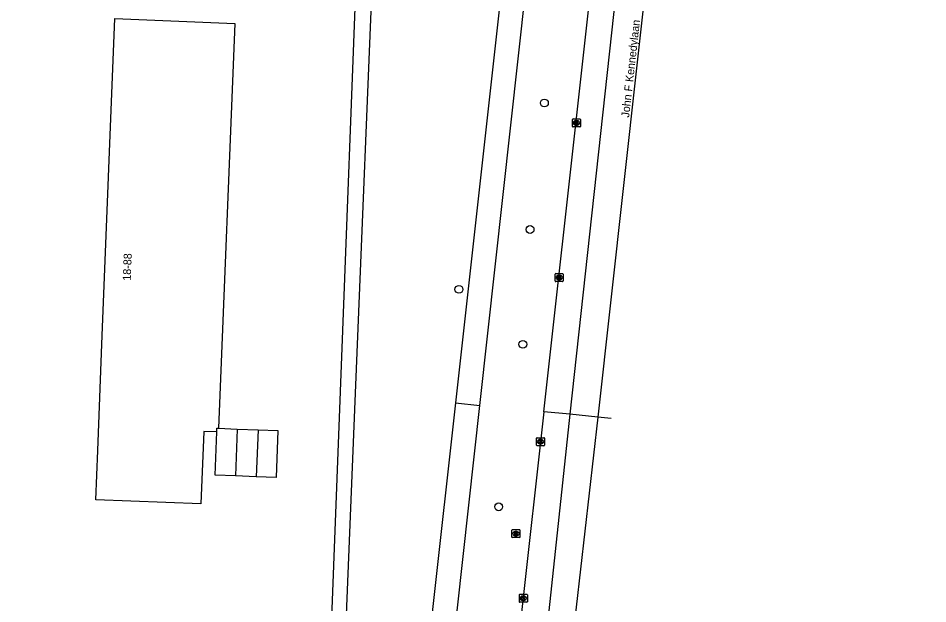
# Model space of a CAD drawing. Extents: x 161355 to 162026, y 386504 to 387459.
# Drawn here: x 161909.6 to 162023.2, y 387026.1 to 387099.3 of the extents above; entities that cross this region are included whole.
import ezdxf

# ---------------------------------------------------------------- set-up
doc = ezdxf.new("R2010")
doc.units = 0
for name, color, linetype in [('IMGEO_Boom', 7, 'Continuous'), ('IMGEO_Fietspad_gesloten', 7, 'Continuous'), ('IMGEO_Kolk', 7, 'Continuous'), ('IMGEO_Openbare_ruimte_label', 7, 'Continuous'), ('IMGEO_Pand', 7, 'Continuous'), ('IMGEO_Pand_nummerreeks', 7, 'Continuous'), ('IMGEO_Rijbaan_regionaal_gesloten', 7, 'Continuous'), ('IMGEO_Rioolput', 7, 'Continuous'), ('IMGEO_Voetpad_halfverhard', 7, 'Continuous')]:
    doc.layers.add(name, color=color, linetype=linetype)

msp = doc.modelspace()

# ---------------------------------------------------------------- linework, layer by layer
at = {"layer": 'IMGEO_Boom'}
for centre in [(161975.31, 387088.68), (161973.52, 387072.88), (161964.63, 387065.4), (161972.62, 387058.54), (161969.6, 387038.25)]:
    msp.add_circle(centre, 0.489, dxfattribs=at)
at = {"layer": 'IMGEO_Fietspad_gesloten'}
for points in [[(161967.26, 387050.92), (161973.03, 387103.25), (161980.02, 387164.98)], [(161976.2, 387159.18), (161975.7, 387154.63), (161964.19, 387051.22)], [(161964.19, 387051.22), (161958.49, 387000), (161935.66, 386796.64), (161932.95, 386772.44), (161930.2, 386750), (161930.04, 386748.73), (161927.7, 386738.29), (161921.99, 386717.64), (161913.78, 386689.39)], [(161964.19, 387051.22), (161967.26, 387050.92)], [(161909.58, 386666.42), (161913.47, 386677.41), (161920.09, 386699.56), (161931.11, 386738.49), (161933.02, 386747.21), (161933.45, 386750), (161936.82, 386778.78), (161938.8, 386796.29), (161960.38, 386987.71), (161961.64, 387000), (161967.26, 387050.92)]]:
    msp.add_lwpolyline(points, dxfattribs=at)
at = {"layer": 'IMGEO_Kolk'}
for p, q in [((161978.81, 387085.76), (161978.81, 387086.61)), ((161978.89, 387086.69), (161979.74, 387086.69)), ((161979.3, 387086.47), (161979.33, 387086.47)), ((161979.82, 387086.61), (161979.82, 387085.76)), ((161979.74, 387085.69), (161978.89, 387085.69)), ((161979.32, 387085.91), (161979.3, 387085.91)), ((161976.66, 387066.45), (161976.66, 387067.3)), ((161976.73, 387067.38), (161977.58, 387067.38)), ((161977.14, 387067.16), (161977.17, 387067.16)), ((161977.66, 387067.3), (161977.66, 387066.45)), ((161977.58, 387066.38), (161976.73, 387066.38)), ((161977.17, 387066.6), (161977.14, 387066.6)), ((161974.32, 387045.95), (161974.32, 387046.81)), ((161974.4, 387046.88), (161975.25, 387046.88)), ((161974.81, 387046.66), (161974.83, 387046.66)), ((161975.32, 387046.81), (161975.32, 387045.95)), ((161975.25, 387045.88), (161974.4, 387045.88)), ((161974.83, 387046.1), (161974.81, 387046.1)), ((161972.18, 387026.4), (161972.18, 387027.25)), ((161972.25, 387027.33), (161973.1, 387027.33)), ((161973.18, 387027.25), (161973.18, 387026.4)), ((161973.1, 387026.33), (161972.25, 387026.33)), ((161972.69, 387026.55), (161972.66, 387026.55)), ((161972.67, 387027.11), (161972.69, 387027.11))]:
    msp.add_line(p, q, dxfattribs=at)
for points in [[(161978.81, 387085.76), (161978.81, 387086.61)], [(161978.89, 387086.69), (161979.74, 387086.69)], [(161979.13, 387086.39), (161979.26, 387086.39), (161979.26, 387086.24), (161979.39, 387086.39), (161979.55, 387086.39), (161979.41, 387086.24), (161979.56, 387085.99), (161979.41, 387085.99), (161979.32, 387086.15), (161979.26, 387086.09), (161979.26, 387085.99), (161979.13, 387085.99), (161979.13, 387086.39)], [(161979.82, 387086.61), (161979.82, 387085.76)], [(161979.74, 387085.69), (161978.89, 387085.69)], [(161976.66, 387066.45), (161976.66, 387067.3)], [(161976.73, 387067.38), (161977.58, 387067.38)], [(161976.98, 387067.08), (161977.1, 387067.08), (161977.1, 387066.93), (161977.23, 387067.08), (161977.39, 387067.08), (161977.25, 387066.93), (161977.4, 387066.68), (161977.25, 387066.68), (161977.16, 387066.84), (161977.1, 387066.78), (161977.1, 387066.68), (161976.98, 387066.68), (161976.98, 387067.08)], [(161977.66, 387067.3), (161977.66, 387066.45)], [(161977.58, 387066.38), (161976.73, 387066.38)], [(161974.32, 387045.95), (161974.32, 387046.81)], [(161974.4, 387046.88), (161975.25, 387046.88)], [(161974.64, 387046.58), (161974.77, 387046.58), (161974.77, 387046.43), (161974.89, 387046.58), (161975.06, 387046.58), (161974.91, 387046.43), (161975.07, 387046.18), (161974.91, 387046.18), (161974.83, 387046.34), (161974.77, 387046.28), (161974.77, 387046.18), (161974.64, 387046.18), (161974.64, 387046.58)], [(161975.32, 387046.81), (161975.32, 387045.95)], [(161975.25, 387045.88), (161974.4, 387045.88)], [(161972.18, 387026.4), (161972.18, 387027.25)], [(161972.25, 387027.33), (161973.1, 387027.33)], [(161973.18, 387027.25), (161973.18, 387026.4)], [(161973.1, 387026.33), (161972.25, 387026.33)], [(161972.5, 387027.03), (161972.62, 387027.03), (161972.62, 387026.88), (161972.75, 387027.03), (161972.92, 387027.03), (161972.77, 387026.88), (161972.92, 387026.63), (161972.77, 387026.63), (161972.69, 387026.79), (161972.62, 387026.72), (161972.62, 387026.63), (161972.5, 387026.63), (161972.5, 387027.03)]]:
    msp.add_lwpolyline(points, dxfattribs=at)
for centre, start, end in [((161978.89, 387086.61), 91.552, 178.448), ((161978.89, 387086.61), 91.552, 178.448), ((161979.74, 387086.61), 1.552, 88.448), ((161979.74, 387086.61), 1.552, 88.448), ((161978.89, 387085.76), 181.552, 268.448), ((161978.89, 387085.76), 181.552, 268.448), ((161979.74, 387085.76), 271.552, 358.448), ((161979.74, 387085.76), 271.552, 358.448), ((161976.73, 387067.3), 91.552, 178.448), ((161976.73, 387067.3), 91.552, 178.448), ((161977.58, 387067.3), 1.552, 88.448), ((161977.58, 387067.3), 1.552, 88.448), ((161976.73, 387066.45), 181.552, 268.448), ((161976.73, 387066.45), 181.552, 268.448), ((161977.58, 387066.45), 271.552, 358.448), ((161977.58, 387066.45), 271.552, 358.448), ((161974.4, 387046.8), 91.552, 178.448), ((161974.4, 387046.8), 91.552, 178.448), ((161975.25, 387046.8), 1.552, 88.448), ((161975.25, 387046.8), 1.552, 88.448), ((161974.4, 387045.96), 181.552, 268.448), ((161974.4, 387045.96), 181.552, 268.448), ((161975.25, 387045.96), 271.552, 358.448), ((161975.25, 387045.96), 271.552, 358.448), ((161972.25, 387027.25), 91.552, 178.448), ((161972.25, 387027.25), 91.552, 178.448), ((161973.1, 387027.25), 1.552, 88.448), ((161973.1, 387027.25), 1.552, 88.448), ((161972.25, 387026.4), 181.552, 268.448), ((161972.25, 387026.4), 181.552, 268.448), ((161973.1, 387026.4), 271.552, 358.448), ((161973.1, 387026.4), 271.552, 358.448)]:
    msp.add_arc(centre, 0.0765, start, end, dxfattribs=at)
for centre, major_axis, ratio, start_param, end_param in [((161979.3, 387086.19), (-0.387, 0.002), 0.722429, 4.712389, 7.853982), ((161979.33, 387086.19), (-0.39, 0.002), 0.717154, 1.570796, 4.712389), ((161977.14, 387066.88), (-0.387, 0.002), 0.722429, 4.712389, 7.853982), ((161977.17, 387066.88), (-0.39, 0.002), 0.717154, 1.570796, 4.712389), ((161974.81, 387046.38), (-0.387, 0.002), 0.722429, 4.712389, 7.853982), ((161974.83, 387046.38), (-0.39, 0.002), 0.717154, 1.570796, 4.712389), ((161972.66, 387026.83), (-0.387, 0.002), 0.722429, 4.712389, 7.853982), ((161972.69, 387026.83), (-0.39, 0.002), 0.717154, 1.570796, 4.712389)]:
    msp.add_ellipse(centre, major_axis=major_axis, ratio=ratio, start_param=start_param, end_param=end_param, dxfattribs=at)
at = {"layer": 'IMGEO_Pand'}
for points in [[(161934.39, 387047.6), (161932.76, 387047.66), (161932.4, 387038.62), (161919.26, 387039.14), (161919.51, 387045.29), (161920.08, 387059.63), (161921.66, 387099.22), (161936.64, 387098.62), (161934.62, 387048.05)], [(161934.39, 387047.6), (161934.41, 387048.06), (161934.62, 387048.05)], [(161934.62, 387048.05), (161936.93, 387047.96)], [(161936.93, 387047.96), (161936.73, 387042.1)], [(161936.93, 387047.96), (161939.54, 387047.86)], [(161939.54, 387047.86), (161942.03, 387047.76), (161941.8, 387041.9), (161939.29, 387042)], [(161939.54, 387047.86), (161939.29, 387042)], [(161936.73, 387042.1), (161934.17, 387042.2), (161934.39, 387047.6)], [(161939.29, 387042), (161936.73, 387042.1)]]:
    msp.add_lwpolyline(points, dxfattribs=at)
at = {"layer": 'IMGEO_Rijbaan_regionaal_gesloten'}
for points in [[(162019.67, 387418.73), (162019.58, 387417.94), (162015.75, 387382.27), (162012.73, 387355.78), (162005.96, 387296.4), (162002.94, 387268.15), (162001.2, 387250.65), (161999.75, 387237.53), (161994.54, 387195.46), (161993.55, 387187.53), (161989.99, 387155.01), (161978.47, 387049.8)], [(162023.21, 387418.48), (162022.33, 387411.03), (162019.07, 387383.12), (162015.82, 387353.8), (162006.2, 387267.02), (162004.27, 387250.02), (162003.05, 387237.13), (161991.68, 387137.01), (161981.98, 387049.45)], [(161975.24, 387050.12), (161988.96, 387173.29), (161989.18, 387176.27), (161989.74, 387183.93), (161990.02, 387197.02), (161990.14, 387230.06), (161990.07, 387238.63), (161989.97, 387250), (161989.59, 387268.78), (161989.3, 387294.62), (161988.46, 387362.12), (161988.35, 387369.46)], [(161975.24, 387050.12), (161969.65, 387000), (161962.33, 386935.47), (161954.58, 386865.29), (161949.34, 386820), (161945.68, 386796.65), (161945.48, 386795.55)], [(161978.47, 387049.8), (161975.24, 387050.12)], [(161981.98, 387049.45), (161976.05, 386997.24), (161962.38, 386873.24), (161953.32, 386794.68), (161940.78, 386677.09), (161933.98, 386612.63), (161933.5, 386609.43), (161932.69, 386601.55), (161929.93, 386573.91), (161926.12, 386532.02)], [(161978.47, 387049.8), (161974.35, 387011.24), (161973.14, 387000.21), (161967.66, 386954.87), (161949.87, 386795.06)], [(161981.98, 387049.45), (161978.47, 387049.8)], [(161983.67, 387049.28), (161981.98, 387049.45)]]:
    msp.add_lwpolyline(points, dxfattribs=at)
at = {"layer": 'IMGEO_Rioolput'}
for p, q in [((161971.25, 387034.47), (161971.25, 387035.32)), ((161971.33, 387035.4), (161972.18, 387035.4)), ((161971.74, 387035.18), (161971.76, 387035.18)), ((161972.25, 387035.32), (161972.25, 387034.47)), ((161972.18, 387034.4), (161971.33, 387034.4)), ((161971.76, 387034.62), (161971.74, 387034.62))]:
    msp.add_line(p, q, dxfattribs=at)
for points in [[(161971.25, 387034.47), (161971.25, 387035.32)], [(161971.33, 387035.4), (161972.18, 387035.4)], [(161972.25, 387035.32), (161972.25, 387034.47)], [(161972.18, 387034.4), (161971.33, 387034.4)], [(161971.84, 387035.09), (161971.59, 387035.1), (161971.59, 387034.7)], [(161971.59, 387034.7), (161971.71, 387034.7), (161971.71, 387034.86), (161971.72, 387034.86)], [(161971.77, 387035.02), (161971.71, 387035.02), (161971.71, 387034.93)], [(161971.71, 387034.93), (161971.76, 387034.93)], [(161971.77, 387034.83), (161971.84, 387034.7), (161971.98, 387034.7), (161971.92, 387034.82)]]:
    msp.add_lwpolyline(points, dxfattribs=at)
for centre, radius, start, end in [((161971.33, 387035.32), 0.0765, 91.552, 178.448), ((161971.33, 387035.32), 0.0765, 91.552, 178.448), ((161972.18, 387035.32), 0.0765, 1.552, 88.448), ((161972.18, 387035.32), 0.0765, 1.552, 88.448), ((161971.33, 387034.47), 0.0765, 181.552, 268.448), ((161971.33, 387034.47), 0.0765, 181.552, 268.448), ((161971.72, 387034.81), 0.0533, 26.0293, 88.6989), ((161971.75, 387035.12), 0.19, 274.7715, 282.9687), ((161971.77, 387034.92), 0.0964, 77.0061, 93.1865), ((161971.79, 387034.98), 0.0378, 276.6634, 79.6772), ((161971.84, 387034.99), 0.109, 350.3612, 89.416), ((161971.84, 387034.98), 0.112, 277.5842, 350.9817), ((161971.82, 387034.77), 0.108, 29.5134, 73.7905), ((161972.18, 387034.47), 0.0765, 271.552, 358.448), ((161972.18, 387034.47), 0.0765, 271.552, 358.448)]:
    msp.add_arc(centre, radius, start, end, dxfattribs=at)
for centre, major_axis, ratio, start_param, end_param in [((161971.74, 387034.9), (-0.387, 0.002), 0.722429, 4.712389, 7.853982), ((161971.76, 387034.9), (-0.39, 0.002), 0.717154, 1.570796, 4.712389)]:
    msp.add_ellipse(centre, major_axis=major_axis, ratio=ratio, start_param=start_param, end_param=end_param, dxfattribs=at)
at = {"layer": 'IMGEO_Voetpad_halfverhard'}
for points in [[(161949.98, 387009.39), (161951.73, 387052.46), (161954.08, 387110.36), (161953.4, 387110.5), (161952.9, 387114.84), (161952.91, 387118.26), (161953.76, 387137.44), (161954.73, 387143.17), (161956.73, 387161.99)], [(161948.58, 387020.06), (161949.83, 387052.65), (161952.04, 387110.4), (161938.72, 387110.96)]]:
    msp.add_lwpolyline(points, dxfattribs=at)

# ---------------------------------------------------------------- texts
at = {"layer": 'IMGEO_Openbare_ruimte_label'}
msp.add_text('John F Kennedylaan', height=1, rotation=83.5713, dxfattribs=at).set_placement((161985.89, 387086.82))
at = {"layer": 'IMGEO_Pand_nummerreeks'}
msp.add_text('18-88', height=1, rotation=87.7171, dxfattribs=at).set_placement((161923.63, 387066.47))

doc.saveas('drawing.dxf')
